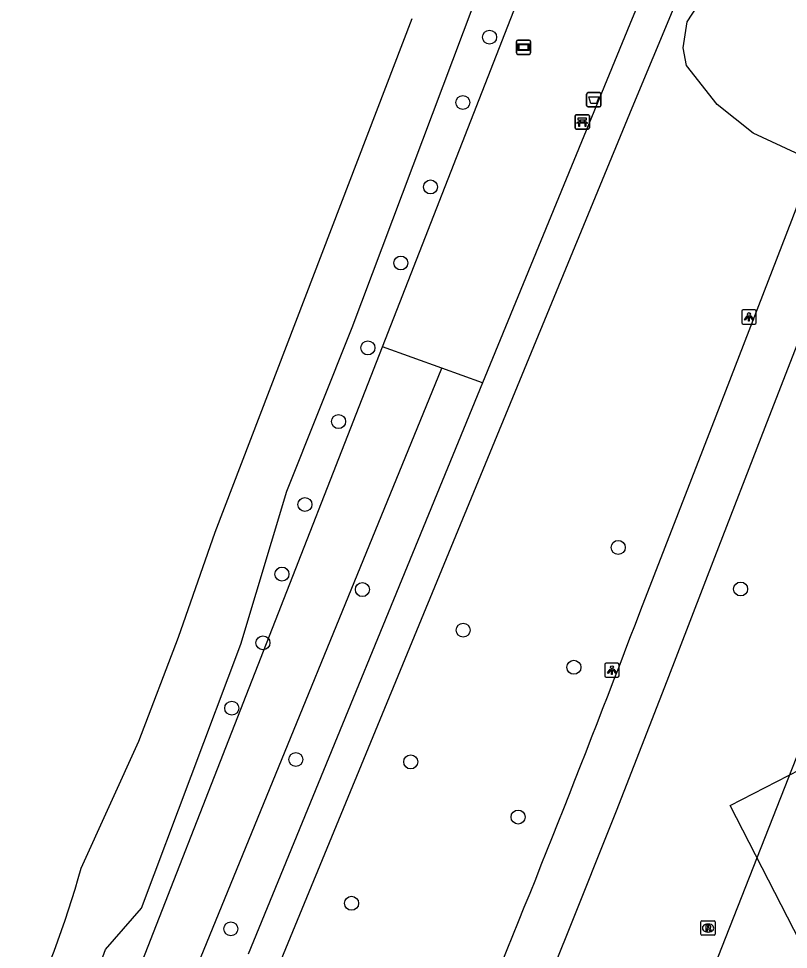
# Model space of a CAD drawing. Extents: x 159040 to 160094, y 381214 to 382518.
# Drawn here: x 159207 to 159260.9, y 381765.1 to 381830.2 of the extents above; entities that cross this region are included whole.
import ezdxf

# ---------------------------------------------------------------- set-up
doc = ezdxf.new("R2010")
doc.units = 0
for name, color, linetype in [('IMGEO_Afvalbak', 7, 'Continuous'), ('IMGEO_Bank', 7, 'Continuous'), ('IMGEO_Boom', 7, 'Continuous'), ('IMGEO_Fietspad_gesloten', 7, 'Continuous'), ('IMGEO_Groenvoorziening', 7, 'Continuous'), ('IMGEO_Lichtpunt', 7, 'Continuous'), ('IMGEO_Pand_vergunning_verleend', 7, 'Continuous'), ('IMGEO_Rioolput', 7, 'Continuous'), ('IMGEO_Verklikker', 7, 'Continuous'), ('IMGEO_Voetpad_gesloten', 7, 'Continuous'), ('IMGEO_Waterloop', 7, 'Continuous')]:
    doc.layers.add(name, color=color, linetype=linetype)

msp = doc.modelspace()

# ---------------------------------------------------------------- linework, layer by layer
at = {"layer": 'IMGEO_Afvalbak'}
for p, q in [((159246.813, 381824.169), (159246.813, 381824.969)), ((159246.813, 381824.969), (159246.813, 381824.169)), ((159246.913, 381825.069), (159247.703, 381825.069)), ((159247.703, 381825.069), (159246.913, 381825.069)), ((159247.803, 381824.969), (159247.803, 381824.169)), ((159247.803, 381824.169), (159247.803, 381824.969)), ((159247.703, 381824.069), (159246.913, 381824.069)), ((159246.913, 381824.069), (159247.703, 381824.069))]:
    msp.add_line(p, q, dxfattribs=at)
msp.add_lwpolyline([(159246.956, 381824.783), (159247.66, 381824.783), (159247.511, 381824.313), (159247.105, 381824.313), (159246.956, 381824.783)], dxfattribs=at)
for centre, start, end in [((159246.913, 381824.969), 90, 180), ((159246.913, 381824.969), 90, 180), ((159247.703, 381824.969), 0, 90), ((159247.703, 381824.969), 360, 90), ((159246.913, 381824.169), 180, 270), ((159246.913, 381824.169), 180, 270), ((159247.703, 381824.169), 270, 0), ((159247.703, 381824.169), 270, 0)]:
    msp.add_arc(centre, 0.1, start, end, dxfattribs=at)
at = {"layer": 'IMGEO_Bank'}
for p, q in [((159246.003, 381822.597), (159246.003, 381823.438)), ((159246.003, 381823.438), (159246.003, 381822.597)), ((159246.078, 381823.522), (159246.919, 381823.522)), ((159246.919, 381823.522), (159246.078, 381823.522)), ((159247.003, 381823.447), (159247.003, 381822.606)), ((159247.003, 381822.606), (159247.003, 381823.447)), ((159246.7, 381822.92), (159246.307, 381822.92)), ((159246.312, 381823.028), (159246.312, 381823.134)), ((159246.356, 381823.134), (159246.356, 381823.028)), ((159246.644, 381823.14), (159246.362, 381823.14)), ((159246.362, 381823.022), (159246.644, 381823.022)), ((159246.65, 381823.028), (159246.65, 381823.134)), ((159246.694, 381823.134), (159246.694, 381823.028)), ((159246.928, 381822.522), (159246.087, 381822.522)), ((159246.087, 381822.522), (159246.928, 381822.522))]:
    msp.add_line(p, q, dxfattribs=at)
for points in [[(159246.306, 381823.14), (159246.22, 381823.14), (159246.22, 381823.301), (159246.783, 381823.301), (159246.783, 381823.14), (159246.7, 381823.14)], [(159246.25, 381822.92), (159246.108, 381822.92), (159246.22, 381823.022), (159246.306, 381823.022)], [(159246.3, 381822.913), (159246.3, 381822.706), (159246.257, 381822.706), (159246.257, 381822.913)], [(159246.7, 381823.022), (159246.783, 381823.022), (159246.895, 381822.92), (159246.756, 381822.92)], [(159246.75, 381822.913), (159246.75, 381822.706), (159246.706, 381822.706), (159246.706, 381822.913)]]:
    msp.add_lwpolyline(points, dxfattribs=at)
for centre, radius, start, end in [((159246.081, 381823.444), 0.0779, 92.4484, 184.28452), ((159246.081, 381823.444), 0.0779, 92.4484, 184.28452), ((159246.925, 381823.444), 0.0779, 2.4484, 94.28452), ((159246.925, 381823.444), 0.0779, 2.4484, 94.28452), ((159246.25, 381822.913), 0.00671, 2.89567, 87.10433), ((159246.307, 381822.913), 0.00671, 92.89567, 177.10433), ((159246.305, 381823.133), 0.00671, 2.89567, 87.10433), ((159246.305, 381823.029), 0.00671, 272.89567, 357.10433), ((159246.362, 381823.133), 0.00671, 92.89567, 177.10433), ((159246.362, 381823.029), 0.00671, 182.89567, 267.10433), ((159246.644, 381823.133), 0.00671, 2.89567, 87.10433), ((159246.644, 381823.029), 0.00671, 272.89567, 357.10433), ((159246.701, 381823.133), 0.00671, 92.89567, 177.10433), ((159246.701, 381823.029), 0.00671, 182.89567, 267.10433), ((159246.699, 381822.913), 0.00671, 2.89567, 87.10433), ((159246.756, 381822.913), 0.00671, 92.89567, 177.10433), ((159246.081, 381822.6), 0.0779, 182.4484, 274.28452), ((159246.081, 381822.6), 0.0779, 182.4484, 274.28452), ((159246.925, 381822.6), 0.0779, 272.4484, 4.28452), ((159246.925, 381822.6), 0.0779, 272.4484, 4.28452)]:
    msp.add_arc(centre, radius, start, end, dxfattribs=at)
at = {"layer": 'IMGEO_Boom'}
for centre in [(159240.017, 381828.953), (159238.147, 381824.38), (159235.882, 381818.466), (159233.798, 381813.143), (159231.498, 381807.197), (159229.443, 381802.041), (159227.089, 381796.239), (159249.025, 381793.234), (159225.48, 381791.368), (159231.108, 381790.281), (159257.594, 381790.322), (159238.166, 381787.439), (159224.149, 381786.555), (159245.921, 381784.841), (159221.965, 381781.98), (159226.455, 381778.389), (159234.493, 381778.218), (159242.011, 381774.361), (159230.353, 381768.322), (159221.903, 381766.536)]:
    msp.add_circle(centre, 0.489, dxfattribs=at)
at = {"layer": 'IMGEO_Fietspad_gesloten'}
for points in [[(159250.601, 381788.864), (159255.872, 381802.443), (159261.173, 381816.132), (159262.741, 381820.244)], [(159265.624, 381817.98), (159265.238, 381816.981), (159262.666, 381810.334), (159259.294, 381801.63), (159255.761, 381792.533), (159252.432, 381783.859), (159248.874, 381774.767), (159245.41, 381766.074), (159241.89, 381757.405), (159238.687, 381750), (159238.132, 381748.718), (159236.178, 381744.289)]]:
    msp.add_lwpolyline(points, dxfattribs=at)
msp.add_arc((158230.839, 382176.134), 1090.822, 337.415168, 339.204962, dxfattribs=at)
at = {"layer": 'IMGEO_Groenvoorziening'}
for points in [[(159262.741, 381820.244), (159258.476, 381822.221), (159255.95, 381824.236), (159253.793, 381826.962), (159253.566, 381828.211), (159253.85, 381830.028), (159255.695, 381832.867), (159258.076, 381835.239), (159259.566, 381837.922), (159260.51, 381840.952), (159259.834, 381843.725), (159270.501, 381868.775), (159279.713, 381866.012)], [(159213.127, 381765.095), (159215.64, 381767.971), (159222.59, 381786.463), (159225.831, 381797.179), (159230.402, 381808.635), (159240.281, 381834.918), (159248.54, 381856.161)], [(159232.524, 381807.286), (159244.096, 381836.898)], [(159214.278, 381760.596), (159232.524, 381807.286)], [(159236.678, 381805.789), (159232.524, 381807.286)], [(159219.145, 381762.943), (159236.678, 381805.789)], [(159239.53, 381804.761), (159236.678, 381805.789)], [(159271.361, 381803.577), (159255.992, 381764.547), (159254.046, 381759.615)]]:
    msp.add_lwpolyline(points, dxfattribs=at)
msp.add_arc((159117.344, 381799.205), 101.675, 335.47488, 340.39852, dxfattribs=at)
at = {"layer": 'IMGEO_Lichtpunt'}
for p, q in [((159257.678, 381809.772), (159257.678, 381808.965)), ((159257.678, 381809.772), (159257.678, 381808.965)), ((159258.58, 381809.867), (159257.772, 381809.867)), ((159258.58, 381809.867), (159257.772, 381809.867)), ((159258.674, 381808.965), (159258.674, 381809.772)), ((159258.674, 381808.965), (159258.674, 381809.772)), ((159257.772, 381808.871), (159258.58, 381808.871)), ((159257.772, 381808.871), (159258.58, 381808.871)), ((159248.083, 381785.042), (159248.083, 381784.235)), ((159248.083, 381785.042), (159248.083, 381784.235)), ((159248.985, 381785.137), (159248.177, 381785.137)), ((159248.985, 381785.137), (159248.177, 381785.137)), ((159249.079, 381784.235), (159249.079, 381785.042)), ((159249.079, 381784.235), (159249.079, 381785.042)), ((159248.177, 381784.141), (159248.985, 381784.141)), ((159248.177, 381784.141), (159248.985, 381784.141))]:
    msp.add_line(p, q, dxfattribs=at)
for points in [[(159258.052, 381809.436), (159258.091, 381809.408), (159257.903, 381809.146), (159257.865, 381809.173), (159258.052, 381809.436)], [(159258.154, 381809.388), (159258.201, 381809.388), (159258.201, 381809.066), (159258.154, 381809.066), (159258.154, 381809.388)], [(159258.264, 381809.408), (159258.302, 381809.435), (159258.489, 381809.173), (159258.45, 381809.145), (159258.264, 381809.408)], [(159248.457, 381784.706), (159248.496, 381784.678), (159248.308, 381784.416), (159248.27, 381784.443), (159248.457, 381784.706)], [(159248.559, 381784.658), (159248.606, 381784.658), (159248.606, 381784.336), (159248.559, 381784.336), (159248.559, 381784.658)], [(159248.669, 381784.678), (159248.707, 381784.705), (159248.894, 381784.443), (159248.855, 381784.415), (159248.669, 381784.678)]]:
    msp.add_lwpolyline(points, dxfattribs=at)
for centre in [(159258.177, 381809.57), (159248.582, 381784.84)]:
    msp.add_circle(centre, 0.0994, dxfattribs=at)
for centre, start, end in [((159257.772, 381809.772), 90, 180), ((159257.772, 381809.772), 90, 180), ((159258.58, 381809.772), 0, 90), ((159258.58, 381809.772), 0, 90), ((159257.772, 381808.965), 180, 270), ((159257.772, 381808.965), 180, 270), ((159258.58, 381808.965), 270, 0), ((159258.58, 381808.965), 270, 360), ((159248.177, 381785.042), 90, 180), ((159248.177, 381785.042), 90, 180), ((159248.985, 381785.042), 0, 90), ((159248.985, 381785.042), 0, 90), ((159248.177, 381784.235), 180, 270), ((159248.177, 381784.235), 180, 270), ((159248.985, 381784.235), 270, 0), ((159248.985, 381784.235), 270, 360)]:
    msp.add_arc(centre, 0.0946, start, end, dxfattribs=at)
at = {"layer": 'IMGEO_Pand_vergunning_verleend'}
msp.add_lwpolyline([(159256.857, 381775.176), (159277.276, 381785.665), (159290.175, 381760.905), (159283.997, 381757.686), (159283.084, 381759.439), (159274.613, 381755.025), (159275.738, 381753.056), (159269.788, 381750), (159256.857, 381775.176)], dxfattribs=at)
at = {"layer": 'IMGEO_Rioolput'}
for p, q in [((159254.813, 381766.164), (159254.813, 381767.016)), ((159254.888, 381767.09), (159255.74, 381767.09)), ((159255.301, 381766.87), (159255.326, 381766.87)), ((159255.814, 381767.016), (159255.814, 381766.164)), ((159255.74, 381766.09), (159254.888, 381766.09)), ((159255.324, 381766.31), (159255.299, 381766.31))]:
    msp.add_line(p, q, dxfattribs=at)
for points in [[(159254.813, 381766.164), (159254.813, 381767.016)], [(159254.888, 381767.09), (159255.74, 381767.09)], [(159255.402, 381766.788), (159255.15, 381766.79), (159255.15, 381766.39)], [(159255.328, 381766.709), (159255.274, 381766.709), (159255.274, 381766.628)], [(159255.274, 381766.628), (159255.326, 381766.628)], [(159255.814, 381767.016), (159255.814, 381766.164)], [(159255.74, 381766.09), (159254.888, 381766.09)], [(159255.15, 381766.39), (159255.274, 381766.39), (159255.274, 381766.552), (159255.285, 381766.552)], [(159255.332, 381766.523), (159255.403, 381766.39), (159255.543, 381766.39), (159255.478, 381766.516)]]:
    msp.add_lwpolyline(points, dxfattribs=at)
for centre, radius, start, end in [((159254.89, 381767.014), 0.0765, 91.55205, 178.44795), ((159254.89, 381767.014), 0.0765, 91.55205, 178.44795), ((159255.31, 381766.817), 0.19, 274.7715, 282.96867), ((159255.334, 381766.613), 0.0964, 77.00612, 93.18647), ((159255.348, 381766.67), 0.0378, 276.66336, 79.67722), ((159255.401, 381766.678), 0.109, 350.36119, 89.41601), ((159255.399, 381766.678), 0.112, 277.58423, 350.98172), ((159255.738, 381767.014), 0.0765, 1.55205, 88.44795), ((159255.738, 381767.014), 0.0765, 1.55205, 88.44795), ((159254.89, 381766.166), 0.0765, 181.55205, 268.44795), ((159254.89, 381766.166), 0.0765, 181.55205, 268.44795), ((159255.284, 381766.499), 0.0533, 26.02933, 88.69889), ((159255.383, 381766.463), 0.108, 29.51342, 73.79051), ((159255.738, 381766.166), 0.0765, 271.55205, 358.44795), ((159255.738, 381766.166), 0.0765, 271.55205, 358.44795)]:
    msp.add_arc(centre, radius, start, end, dxfattribs=at)
for centre, major_axis, ratio, start_param, end_param in [((159255.3, 381766.59), (-0.387, 0.002), 0.722429, 4.712389, 7.853982), ((159255.325, 381766.59), (-0.39, 0.002), 0.717154, 1.570796, 4.712389)]:
    msp.add_ellipse(centre, major_axis=major_axis, ratio=ratio, start_param=start_param, end_param=end_param, dxfattribs=at)
at = {"layer": 'IMGEO_Verklikker'}
for p, q in [((159241.891, 381827.848), (159241.891, 381828.648)), ((159241.891, 381828.648), (159241.891, 381827.848)), ((159241.991, 381828.748), (159242.781, 381828.748)), ((159242.781, 381828.748), (159241.991, 381828.748)), ((159242.881, 381828.648), (159242.881, 381827.848)), ((159242.881, 381827.848), (159242.881, 381828.648)), ((159242.781, 381827.748), (159241.991, 381827.748)), ((159241.991, 381827.748), (159242.781, 381827.748))]:
    msp.add_line(p, q, dxfattribs=at)
for points in [[(159241.992, 381828.48), (159242.78, 381828.48), (159242.78, 381828.016), (159241.992, 381828.016), (159241.992, 381828.48)], [(159242.057, 381828.415), (159242.057, 381828.081), (159242.715, 381828.081), (159242.715, 381828.415), (159242.057, 381828.415)]]:
    msp.add_lwpolyline(points, dxfattribs=at)
for centre, start, end in [((159241.991, 381828.648), 90, 180), ((159241.991, 381828.648), 90, 180), ((159242.781, 381828.648), 0, 90), ((159242.781, 381828.648), 360, 90), ((159241.991, 381827.848), 180, 270), ((159241.991, 381827.848), 180, 270), ((159242.781, 381827.848), 270, 0), ((159242.781, 381827.848), 270, 0)]:
    msp.add_arc(centre, 0.1, start, end, dxfattribs=at)
at = {"layer": 'IMGEO_Voetpad_gesloten'}
for points in [[(159221.44, 381754.675), (159250, 381824.014), (159281.986, 381900.693), (159297.9, 381940.455)], [(159251.479, 381833.805), (159250, 381830.259), (159239.53, 381804.761)], [(159239.53, 381804.761), (159223.106, 381764.764)]]:
    msp.add_lwpolyline(points, dxfattribs=at)
at = {"layer": 'IMGEO_Waterloop'}
msp.add_lwpolyline([(159211.411, 381770.787), (159215.452, 381779.68), (159218.232, 381786.956), (159220.806, 381794.307), (159234.604, 381830.25)], dxfattribs=at)
msp.add_arc((159155.612, 381785.658), 57.746, 332.95078, 345.07738, dxfattribs=at)

doc.saveas('drawing.dxf')
